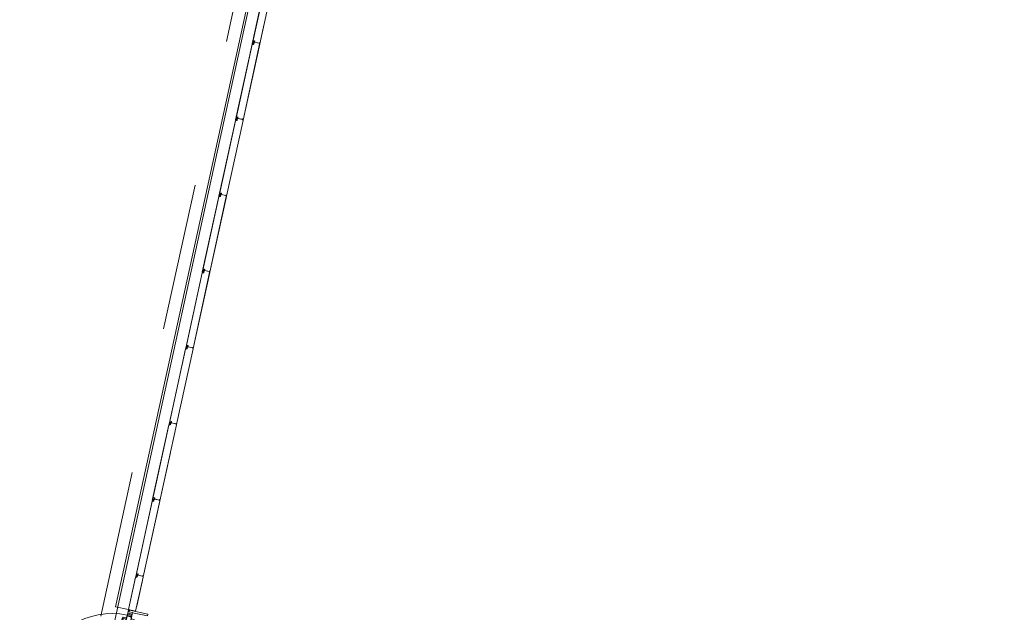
# Model space of a CAD drawing. Header units: metres. Extents: x 233012 to 233264, y 553571 to 554014.
# Tile 271 of 313: x 233083 to 233097, y 553938 to 553946. Entities that reach past the tile are written whole.
import ezdxf

# ---------------------------------------------------------------- set-up
doc = ezdxf.new("R2010")
doc.units = ezdxf.units.M
doc.linetypes.add('Dash', pattern=[0.00635, 0.003175, -0.003175])
doc.linetypes.add('NLCS-HIDDEN', pattern=[4, 2, -2])
for name, color, linetype, lineweight in [('A-N---NPP', 251, 'NLCS-HIDDEN', 9), ('A-NA23_vloer', 252, 'Continuous', 0), ('A-NL$1A_detailuitwerking', 252, 'Continuous', 5), ('A-NL$1B_3D-modellen_algemeen', 252, 'Continuous', 5), ('A-NL$1B_3D-modellen_algemeen-drsn', 252, 'Continuous', 5), ('A-NL30_deursparing', 252, 'Continuous', 5), ('A-NL30_wandopeningen', 252, 'Continuous', 5)]:
    doc.layers.add(name, color=color, linetype=linetype, lineweight=lineweight)

# ---------------------------------------------------------------- blocks, each defined once
blk = doc.blocks.new('NLRS_41_GM_WPB_waterslag_gen_mie - waterslag-5560876-01_Situatie')
at = {"layer": 'A-NL$1B_3D-modellen_algemeen'}
for q in [(23.275, -0.099), (-23.275, -0.279)]:
    blk.add_line((23.275, -0.279), q, dxfattribs=at)
blk = doc.blocks.new('NLRS_31_WI_UN_samenstelling aluminium A1 deur-SH_gen_mie - voorbeeld 3_gen zwart-V741-01_Situatie')
at = {"layer": 'A-NL$1A_detailuitwerking'}
for q in [(-0.497, 0.994), (0.497, 0)]:
    blk.add_line((-0.497, 0), q, dxfattribs=at)
blk.add_arc((-0.497, 0), 0.994, 0, 90, dxfattribs=at)
at = {"layer": 'A-NL30_deursparing'}
for p, q in [((-0.403, 0), (-0.497, 0)), ((-0.497, 0), (-0.497, -0.004)), ((-0.403, 0), (-0.403, -0.004)), ((-0.403, -0.004), (-0.403, 0)), ((0.339, 0.045), (0.342, 0.058)), ((0.437, 0.045), (0.339, 0.045)), ((0.342, 0.058), (0.437, 0.058)), ((0.403, 0), (0.403, -0.004)), ((0.403, 0), (0.497, 0)), ((0.403, -0.004), (0.403, 0)), ((0.469, 0.005), (0.432, 0.005)), ((0.432, 0.005), (0.432, 0)), ((0.437, 0.058), (0.458, 0.048)), ((0.437, 0.045), (0.439, 0.045)), ((0.44, 0.005), (0.442, 0.04)), ((0.458, 0.048), (0.46, 0.005)), ((0.469, 0), (0.469, 0.005)), ((0.497, 0), (0.497, -0.004)), ((-0.523, -0.056), (-0.523, -0.062)), ((-0.51, -0.056), (-0.523, -0.056)), ((-0.51, -0.056), (-0.523, -0.056)), ((-0.523, -0.056), (-0.523, -0.062)), ((-0.523, -0.062), (-0.48, -0.062)), ((-0.51, -0.004), (-0.51, -0.056)), ((-0.494, -0.004), (-0.51, -0.004)), ((-0.485, -0.004), (-0.497, -0.004)), ((-0.497, -0.004), (-0.485, -0.004)), ((-0.494, -0.058), (-0.494, -0.004)), ((-0.482, -0.058), (-0.494, -0.058)), ((-0.48, -0.058), (-0.494, -0.058)), ((-0.485, -0.004), (-0.485, -0.054)), ((-0.485, -0.054), (-0.475, -0.054)), ((-0.482, -0.058), (-0.48, -0.058)), ((-0.48, -0.062), (-0.48, -0.058)), ((-0.475, -0.054), (-0.475, -0.062)), ((-0.475, -0.062), (-0.425, -0.062)), ((-0.403, -0.004), (-0.425, -0.004)), ((-0.425, -0.004), (-0.403, -0.004)), ((-0.425, -0.062), (-0.425, -0.004)), ((-0.405, -0.037), (-0.424, -0.037)), ((-0.424, -0.037), (-0.424, -0.062)), ((-0.424, -0.062), (-0.405, -0.062)), ((0.418, -0.007), (-0.418, -0.007)), ((-0.418, -0.007), (-0.418, -0.031)), ((-0.418, -0.031), (0.418, -0.031)), ((-0.405, -0.062), (-0.405, -0.037)), ((0.342, -0.12), (0.339, -0.107)), ((0.339, -0.107), (0.437, -0.107)), ((0.437, -0.12), (0.342, -0.12)), ((0.403, -0.004), (0.425, -0.004)), ((0.425, -0.004), (0.403, -0.004)), ((0.405, -0.037), (0.425, -0.037)), ((0.405, -0.062), (0.405, -0.037)), ((0.425, -0.062), (0.405, -0.062)), ((0.418, -0.031), (0.418, -0.007)), ((0.425, -0.062), (0.425, -0.004)), ((0.425, -0.037), (0.425, -0.062)), ((0.475, -0.062), (0.425, -0.062)), ((0.432, -0.062), (0.432, -0.067)), ((0.432, -0.067), (0.469, -0.067)), ((0.439, -0.107), (0.437, -0.107)), ((0.458, -0.11), (0.437, -0.12)), ((0.442, -0.102), (0.44, -0.067)), ((0.46, -0.067), (0.458, -0.11)), ((0.469, -0.067), (0.469, -0.062)), ((0.475, -0.054), (0.475, -0.062)), ((0.485, -0.054), (0.475, -0.054)), ((0.482, -0.058), (0.48, -0.058)), ((0.48, -0.058), (0.495, -0.058)), ((0.48, -0.062), (0.48, -0.058)), ((0.524, -0.062), (0.48, -0.062)), ((0.482, -0.058), (0.495, -0.058)), ((0.485, -0.004), (0.497, -0.004)), ((0.485, -0.004), (0.485, -0.054)), ((0.497, -0.004), (0.485, -0.004)), ((0.495, -0.004), (0.51, -0.004)), ((0.495, -0.058), (0.495, -0.004)), ((0.51, -0.004), (0.51, -0.056)), ((0.51, -0.056), (0.524, -0.056)), ((0.51, -0.056), (0.524, -0.056)), ((0.524, -0.056), (0.524, -0.062)), ((0.524, -0.056), (0.524, -0.062))]:
    blk.add_line(p, q, dxfattribs=at)
at = {"layer": 'A-NL30_deursparing', "flags": 128}
for points in [[(0.442, 0.04), (0.441, 0.042), (0.44, 0.043), (0.439, 0.045), (0.437, 0.045)], [(0.44, 0.043), (0.441, 0.042), (0.442, 0.04)], [(0.437, -0.107), (0.439, -0.107), (0.44, -0.105), (0.441, -0.104), (0.442, -0.102)], [(0.442, -0.102), (0.441, -0.104), (0.44, -0.105)]]:
    blk.add_lwpolyline(points, dxfattribs=at)
at = {"layer": 'A-NL30_wandopeningen'}
for p, q in [((-0.502, 0), (-0.57, 0)), ((-0.57, 0), (-0.57, -0.01)), ((-0.529, 0), (0.529, 0)), ((-0.502, 0), (-0.502, -0.004)), ((-0.502, -0.004), (-0.502, 0)), ((0.403, 0), (-0.403, 0)), ((0.443, 0), (0.49, 0)), ((0.502, 0), (0.502, -0.004)), ((0.502, 0), (0.57, 0)), ((0.502, -0.004), (0.502, 0)), ((0.57, 0), (0.57, -0.01)), ((-0.57, -0.01), (-0.548, -0.01)), ((-0.548, -0.01), (-0.548, -0.062)), ((-0.548, -0.062), (-0.524, -0.062)), ((0.529, -0.062), (-0.529, -0.062)), ((-0.502, -0.004), (-0.524, -0.004)), ((-0.524, -0.062), (-0.524, -0.004)), ((-0.524, -0.004), (-0.502, -0.004)), ((0.502, -0.004), (0.525, -0.004)), ((0.525, -0.004), (0.502, -0.004)), ((0.525, -0.062), (0.525, -0.004)), ((0.548, -0.062), (0.525, -0.062)), ((0.548, -0.01), (0.548, -0.062)), ((0.57, -0.01), (0.548, -0.01))]:
    blk.add_line(p, q, dxfattribs=at)
at = {"layer": 'A-NL30_wandopeningen', "linetype": 'Dash'}
for p, q in [((0.405, -0.062), (-0.405, -0.062)), ((0.483, -0.062), (0.512, -0.062))]:
    blk.add_line(p, q, dxfattribs=at)
blk = doc.blocks.new('NLRS_21_GM_UN_spouwlat_gen_mie - stelkozijn multiplex_gen_bxh25x245-V742-01_Situatie')
at = {"layer": 'A-NL$1B_3D-modellen_algemeen-drsn'}
for p, q in [((233084.879, 553937.949), (233084.874, 553937.927)), ((233085.128, 553937.894), (233084.879, 553937.949)), ((233084.919, 553937.914), (233085.122, 553937.87)), ((233085.122, 553937.87), (233085.128, 553937.894))]:
    blk.add_line(p, q, dxfattribs=at)

msp = doc.modelspace()

# ---------------------------------------------------------------- linework, layer by layer
at = {"layer": 'A-N---NPP', "flags": 128}
msp.add_lwpolyline([(233208.526, 553888.618), (233228.609, 553980.395), (233099.954, 554008.548), (233025.404, 553667.867), (233154.055, 553639.689), (233189.361, 553801.036), (233206.475, 553797.378), (233225.622, 553884.877)], close=True, dxfattribs=at)
at = {"layer": 'A-NA23_vloer', "flags": 128}
msp.add_lwpolyline([(233189.73, 553676.511), (233188.662, 553671.627), (233028.961, 553706.574), (233096.334, 554014.459), (233264.258, 553977.712), (233263.934, 553967.325), (233258.935, 553967.43), (233259.131, 553973.716), (233100.149, 554008.505), (233034.914, 553710.389), (233189.73, 553676.511)], dxfattribs=at)
at = {"layer": 'A-NL$1B_3D-modellen_algemeen-drsn'}
for p, q in [((233086.774, 553946.681), (233086.549, 553945.652)), ((233086.774, 553946.677), (233086.551, 553945.656)), ((233086.876, 553946.682), (233086.65, 553945.651)), ((233086.651, 553945.651), (233086.707, 553945.907)), ((233086.571, 553945.69), (233086.568, 553945.673)), ((233086.569, 553945.673), (233086.572, 553945.69)), ((233086.572, 553945.685), (233086.569, 553945.674)), ((233086.573, 553945.684), (233086.57, 553945.673)), ((233086.643, 553945.66), (233086.579, 553945.674)), ((233086.582, 553945.688), (233086.58, 553945.675)), ((233086.583, 553945.688), (233086.581, 553945.675)), ((233086.581, 553945.673), (233086.642, 553945.66)), ((233086.548, 553945.646), (233086.322, 553944.616)), ((233086.324, 553944.62), (233086.548, 553945.642)), ((233086.649, 553945.647), (233086.423, 553944.615)), ((233086.424, 553944.615), (233086.65, 553945.646)), ((233086.567, 553945.646), (233086.548, 553945.646)), ((233086.551, 553945.645), (233086.567, 553945.645)), ((233086.563, 553945.667), (233086.56, 553945.651)), ((233086.561, 553945.65), (233086.564, 553945.667)), ((233086.574, 553945.667), (233086.569, 553945.648)), ((233086.575, 553945.667), (233086.57, 553945.648)), ((233086.648, 553945.664), (233086.648, 553945.651)), ((233086.649, 553945.651), (233086.649, 553945.664)), ((233086.321, 553944.61), (233086.096, 553943.581)), ((233086.098, 553943.585), (233086.321, 553944.606)), ((233086.423, 553944.611), (233086.197, 553943.58)), ((233086.198, 553943.58), (233086.424, 553944.611)), ((233086.34, 553944.611), (233086.321, 553944.61)), ((233086.341, 553944.61), (233086.325, 553944.609)), ((233086.337, 553944.632), (233086.333, 553944.615)), ((233086.334, 553944.615), (233086.338, 553944.631)), ((233086.341, 553944.637), (233086.345, 553944.654)), ((233086.342, 553944.637), (233086.346, 553944.654)), ((233086.345, 553944.649), (233086.343, 553944.638)), ((233086.347, 553944.631), (233086.343, 553944.613)), ((233086.344, 553944.638), (233086.346, 553944.649)), ((233086.348, 553944.631), (233086.344, 553944.613)), ((233086.355, 553944.652), (233086.353, 553944.64)), ((233086.416, 553944.624), (233086.353, 553944.638)), ((233086.356, 553944.652), (233086.354, 553944.639)), ((233086.355, 553944.638), (233086.415, 553944.625)), ((233086.421, 553944.628), (233086.421, 553944.616)), ((233086.422, 553944.628), (233086.422, 553944.616)), ((233086.094, 553943.575), (233085.869, 553942.545)), ((233086.095, 553943.571), (233085.871, 553942.549)), ((233085.97, 553942.544), (233086.196, 553943.576)), ((233085.971, 553942.544), (233086.197, 553943.575)), ((233086.114, 553943.575), (233086.094, 553943.575)), ((233086.114, 553943.574), (233086.098, 553943.574)), ((233086.11, 553943.596), (233086.106, 553943.58)), ((233086.107, 553943.579), (233086.111, 553943.596)), ((233086.118, 553943.619), (233086.114, 553943.602)), ((233086.115, 553943.602), (233086.119, 553943.619)), ((233086.119, 553943.614), (233086.116, 553943.603)), ((233086.12, 553943.596), (233086.116, 553943.577)), ((233086.117, 553943.602), (233086.12, 553943.613)), ((233086.121, 553943.596), (233086.117, 553943.577)), ((233086.19, 553943.589), (233086.126, 553943.603)), ((233086.128, 553943.617), (233086.127, 553943.604)), ((233086.129, 553943.617), (233086.128, 553943.604)), ((233086.128, 553943.602), (233086.188, 553943.589)), ((233086.195, 553943.593), (233086.194, 553943.58)), ((233086.196, 553943.593), (233086.195, 553943.58)), ((233085.868, 553942.539), (233085.643, 553941.51)), ((233085.868, 553942.535), (233085.644, 553941.514)), ((233085.969, 553942.54), (233085.744, 553941.509)), ((233085.745, 553941.509), (233085.97, 553942.54)), ((233085.887, 553942.54), (233085.868, 553942.539)), ((233085.887, 553942.539), (233085.872, 553942.538)), ((233085.883, 553942.561), (233085.88, 553942.544)), ((233085.881, 553942.544), (233085.884, 553942.56)), ((233085.888, 553942.566), (233085.892, 553942.583)), ((233085.889, 553942.566), (233085.892, 553942.583)), ((233085.892, 553942.578), (233085.89, 553942.567)), ((233085.894, 553942.56), (233085.89, 553942.542)), ((233085.893, 553942.578), (233085.891, 553942.567)), ((233085.891, 553942.542), (233085.895, 553942.56)), ((233085.963, 553942.553), (233085.899, 553942.567)), ((233085.902, 553942.581), (233085.9, 553942.569)), ((233085.903, 553942.581), (233085.901, 553942.568)), ((233085.902, 553942.567), (233085.962, 553942.554)), ((233085.968, 553942.557), (233085.968, 553942.545)), ((233085.969, 553942.545), (233085.969, 553942.557)), ((233085.657, 553941.525), (233085.653, 553941.509)), ((233085.654, 553941.508), (233085.658, 553941.525)), ((233085.661, 553941.531), (233085.665, 553941.548)), ((233085.662, 553941.531), (233085.666, 553941.548)), ((233085.665, 553941.543), (233085.663, 553941.532)), ((233085.667, 553941.525), (233085.663, 553941.506)), ((233085.666, 553941.542), (233085.664, 553941.531)), ((233085.668, 553941.525), (233085.664, 553941.506)), ((233085.736, 553941.518), (233085.673, 553941.532)), ((233085.675, 553941.546), (233085.674, 553941.533)), ((233085.676, 553941.546), (233085.675, 553941.533)), ((233085.675, 553941.531), (233085.735, 553941.518)), ((233085.741, 553941.522), (233085.741, 553941.509)), ((233085.742, 553941.509), (233085.742, 553941.522)), ((233085.641, 553941.504), (233085.416, 553940.474)), ((233085.418, 553940.478), (233085.641, 553941.5)), ((233085.517, 553940.473), (233085.743, 553941.505)), ((233085.518, 553940.473), (233085.744, 553941.504)), ((233085.661, 553941.504), (233085.641, 553941.504)), ((233085.645, 553941.503), (233085.661, 553941.503)), ((233085.415, 553940.468), (233085.189, 553939.439)), ((233085.415, 553940.464), (233085.191, 553939.443)), ((233085.516, 553940.469), (233085.291, 553939.438)), ((233085.434, 553940.469), (233085.415, 553940.468)), ((233085.418, 553940.467), (233085.434, 553940.468)), ((233085.427, 553940.473), (233085.43, 553940.49)), ((233085.428, 553940.473), (233085.431, 553940.489)), ((233085.438, 553940.512), (233085.435, 553940.495)), ((233085.436, 553940.495), (233085.439, 553940.512)), ((233085.439, 553940.507), (233085.436, 553940.496)), ((233085.441, 553940.489), (233085.436, 553940.471)), ((233085.44, 553940.507), (233085.437, 553940.496)), ((233085.437, 553940.471), (233085.442, 553940.489)), ((233085.51, 553940.482), (233085.446, 553940.496)), ((233085.449, 553940.51), (233085.447, 553940.498)), ((233085.448, 553940.497), (233085.45, 553940.51)), ((233085.448, 553940.496), (233085.509, 553940.483)), ((233085.467, 553940.241), (233085.517, 553940.469)), ((233085.515, 553940.486), (233085.515, 553940.474)), ((233085.516, 553940.486), (233085.516, 553940.474)), ((233085.291, 553939.438), (233085.435, 553940.094)), ((233085.188, 553939.433), (233084.963, 553938.403)), ((233085.188, 553939.429), (233084.965, 553938.407)), ((233085.064, 553938.402), (233085.29, 553939.434)), ((233085.065, 553938.402), (233085.291, 553939.433)), ((233085.208, 553939.433), (233085.188, 553939.433)), ((233085.192, 553939.432), (233085.208, 553939.432)), ((233085.2, 553939.438), (233085.204, 553939.454)), ((233085.201, 553939.437), (233085.205, 553939.454)), ((233085.208, 553939.46), (233085.212, 553939.477)), ((233085.209, 553939.46), (233085.213, 553939.477)), ((233085.212, 553939.472), (233085.21, 553939.461)), ((233085.214, 553939.454), (233085.21, 553939.435)), ((233085.211, 553939.46), (233085.213, 553939.471)), ((233085.211, 553939.435), (233085.215, 553939.454)), ((233085.222, 553939.475), (233085.22, 553939.462)), ((233085.283, 553939.447), (233085.22, 553939.461)), ((233085.221, 553939.462), (233085.223, 553939.475)), ((233085.222, 553939.46), (233085.282, 553939.447)), ((233085.288, 553939.451), (233085.288, 553939.438)), ((233085.289, 553939.438), (233085.289, 553939.451)), ((233084.985, 553938.441), (233084.981, 553938.424)), ((233084.982, 553938.424), (233084.986, 553938.441)), ((233084.986, 553938.436), (233084.983, 553938.425)), ((233084.996, 553938.439), (233084.994, 553938.427)), ((233084.997, 553938.439), (233084.995, 553938.426)), ((233084.961, 553938.397), (233084.865, 553937.957)), ((233084.866, 553937.957), (233084.962, 553938.393)), ((233084.981, 553938.398), (233084.961, 553938.397)), ((233084.962, 553937.936), (233085.063, 553938.398)), ((233084.981, 553938.397), (233084.965, 553938.396)), ((233084.977, 553938.419), (233084.973, 553938.402)), ((233084.974, 553938.402), (233084.978, 553938.418)), ((233084.977, 553938.001), (233085.064, 553938.398)), ((233084.987, 553938.418), (233084.983, 553938.4)), ((233084.984, 553938.425), (233084.987, 553938.436)), ((233084.988, 553938.418), (233084.984, 553938.4)), ((233085.057, 553938.411), (233084.993, 553938.425)), ((233084.995, 553938.425), (233085.055, 553938.412)), ((233085.062, 553938.415), (233085.061, 553938.403)), ((233085.062, 553938.403), (233085.063, 553938.415)), ((233084.866, 553937.957), (233084.962, 553937.936))]:
    msp.add_line(p, q, dxfattribs=at)
for centre, major_axis, ratio, start_param, end_param in [((233086.565, 553945.673), (0.00189, -0.00113), 1, 6.046079, 6.604935), ((233086.565, 553945.673), (0.00144, -0.00166), 1, 0.083893, 0.64275), ((233086.565, 553945.673), (0.00315, -0.00056), 1, 5.686243, 6.2451), ((233086.573, 553945.673), (0.00316, 0.00052), 1, 2.764345, 4.299093), ((233086.573, 553945.673), (0.00218, 0.00029), 1, 2.796726, 4.331349), ((233086.573, 553945.673), (0.0022, -0.00005), 1, 2.951707, 4.48633), ((233086.575, 553945.689), (0.00116, 0.0033), 1, 0.122489, 1.693286), ((233086.575, 553945.689), (0.00116, 0.0033), 1, 0.122489, 1.693286), ((233086.575, 553945.689), (0.00192, 0.0016), 1, 0.662909, 2.233706), ((233086.575, 553945.684), (0.00306, 0.00094), 1, 1.055608, 2.626404), ((233086.575, 553945.684), (0.00219, 0.00023), 1, 1.249046, 2.819842), ((233086.575, 553945.684), (0.00219, 0.00023), 1, 1.249046, 2.819842), ((233086.577, 553945.683), (0.00246, -0.00204), 1, 0.564994, 2.048524), ((233086.577, 553945.683), (0.00131, 0.00177), 1, 5.221733, 6.705263), ((233086.577, 553945.683), (0.00072, 0.00208), 1, 4.916898, 6.400428), ((233086.581, 553945.675), (0.00077, 0.00341), 1, 1.664264, 2.402198), ((233086.581, 553945.675), (0.0035, -0.00012), 1, 3.048082, 3.786017), ((233086.581, 553945.675), (0.00199, 0.00152), 1, 2.360264, 3.114134), ((233086.579, 553945.688), (-0.00014, -0.0035), 1, 1.481303, 2.964833), ((233086.579, 553945.688), (0.00145, 0.00319), 1, 5.011082, 6.494612), ((233086.579, 553945.688), (0.00137, 0.00209), 1, 5.162977, 6.646507), ((233086.582, 553945.675), (0.00061, -0.00153), 1, 4.202447, 5.685977), ((233086.582, 553945.675), (0.000586, -0.000281), 1, 3.460683, 4.944212), ((233086.582, 553945.675), (0.000142, -0.000634), 1, 4.363322, 5.846852), ((233086.552, 553945.641), (0.00298, 0.00267), 1, 0.931354, 2.19532), ((233086.552, 553945.641), (0.00203, -0.00344), 1, 2.699863, 3.963829), ((233086.555, 553945.655), (0.0042, 0.00007), 1, 2.909966, 4.217373), ((233086.555, 553945.655), (0.00345, -0.0024), 1, 3.534291, 4.841698), ((233086.557, 553945.651), (0.0017, -0.0014), 1, 4.924274, 6.758459), ((233086.557, 553945.651), (0.00081, -0.00205), 1, 5.42827, 7.262456), ((233086.557, 553945.651), (0.00151, -0.00282), 1, 5.313654, 7.14784), ((233086.567, 553945.666), (0.00188, -0.00295), 1, 3.371735, 3.930592), ((233086.567, 553945.666), (-0.00016, -0.0035), 1, 3.985195, 4.544052), ((233086.567, 553945.666), (0.00108, -0.00225), 1, 3.490623, 4.04948), ((233086.567, 553945.649), (0.00225, 0.00108), 1, 4.29038, 5.620278), ((233086.567, 553945.649), (0.00143, -0.0032), 1, 5.888446, 7.218344), ((233086.567, 553945.649), (0.00275, 0.00217), 1, 4.069193, 5.39909), ((233086.571, 553945.667), (0.00138, 0.00322), 1, 4.902642, 6.438001), ((233086.571, 553945.667), (0.00212, -0.00278), 1, 0.704419, 2.239778), ((233086.571, 553945.667), (-0.0004, -0.00247), 1, 1.517566, 3.052924), ((233086.642, 553945.661), (0.000794, -0.000608), 1, 5.150418, 6.721214), ((233086.645, 553945.664), (0.00069, 0.00186), 1, 0.040866, 1.709453), ((233086.643, 553945.661), (0.000884, -0.000467), 1, 4.982599, 6.553395), ((233086.647, 553945.651), (0.0027, -0.0013), 1, 2.472128, 4.943664), ((233086.647, 553945.651), (0.00299, -0.00023), 1, 2.099436, 4.570971), ((233086.646, 553945.663), (0.00031, 0.00126), 1, 4.933576, 7.877773), ((233086.647, 553945.651), (0.00199, -0.00017), 1, 2.107302, 4.578591), ((233086.646, 553945.664), (0.00045, -0.00195), 1, 1.326327, 2.798059), ((233086.646, 553945.663), (0.000034, -0.000291), 1, 1.43767, 4.381867), ((233086.646, 553945.663), (0.000102, -0.000275), 1, 1.198998, 4.143195), ((233086.646, 553945.654), (0.000994, -0.000113), 1, 5.278694, 6.377924), ((233086.649, 553945.651), (0.00164, 0.00075), 1, 2.825219, 5.469697), ((233086.648, 553945.647), (0.000016, -0.001), 1, 1.338972, 2.909768), ((233086.648, 553945.647), (0.000016, -0.001), 1, 1.338972, 2.909768), ((233086.649, 553945.651), (0.000791, -0.000117), 1, 3.465414, 5.959476), ((233086.649, 553945.651), (0.000584, 0.000547), 1, 2.566065, 5.060127), ((233086.648, 553945.647), (0.00145, 0.00138), 1, 5.307534, 6.87833), ((233086.325, 553944.605), (0.00298, 0.00267), 1, 0.931354, 2.19532), ((233086.325, 553944.605), (0.00203, -0.00344), 1, 2.699863, 3.963829), ((233086.328, 553944.619), (0.0042, 0.00007), 1, 2.909966, 4.217373), ((233086.328, 553944.619), (0.00345, -0.0024), 1, 3.534291, 4.841698), ((233086.331, 553944.616), (0.00151, -0.00282), 1, 5.313654, 7.14784), ((233086.331, 553944.616), (0.0017, -0.0014), 1, 4.924274, 6.758459), ((233086.331, 553944.616), (0.00081, -0.00205), 1, 5.42827, 7.262456), ((233086.34, 553944.631), (0.00188, -0.00295), 1, 3.371735, 3.930592), ((233086.34, 553944.631), (-0.00016, -0.0035), 1, 3.985195, 4.544052), ((233086.34, 553944.631), (0.00108, -0.00225), 1, 3.490623, 4.04948), ((233086.339, 553944.638), (0.00189, -0.00113), 1, 6.046079, 6.604935), ((233086.339, 553944.638), (0.00144, -0.00166), 1, 0.083893, 0.64275), ((233086.34, 553944.613), (0.00225, 0.00108), 1, 4.29038, 5.620278), ((233086.339, 553944.638), (0.00315, -0.00056), 1, 5.686243, 6.2451), ((233086.34, 553944.613), (0.00143, -0.0032), 1, 5.888446, 7.218344), ((233086.34, 553944.613), (0.00275, 0.00217), 1, 4.069193, 5.39909), ((233086.346, 553944.637), (0.00316, 0.00052), 1, 2.764345, 4.299093), ((233086.346, 553944.637), (0.00218, 0.00029), 1, 2.796726, 4.331349), ((233086.346, 553944.637), (0.0022, -0.00005), 1, 2.951707, 4.48633), ((233086.348, 553944.654), (0.00116, 0.0033), 1, 0.122489, 1.693286), ((233086.348, 553944.654), (0.00116, 0.0033), 1, 0.122489, 1.693286), ((233086.348, 553944.648), (0.00306, 0.00094), 1, 1.055608, 2.626404), ((233086.345, 553944.632), (0.00138, 0.00322), 1, 4.902642, 6.438001), ((233086.345, 553944.632), (0.00212, -0.00278), 1, 0.704419, 2.239778), ((233086.345, 553944.632), (-0.0004, -0.00247), 1, 1.517566, 3.052924), ((233086.348, 553944.654), (0.00192, 0.0016), 1, 0.662909, 2.233706), ((233086.348, 553944.648), (0.00219, 0.00023), 1, 1.249046, 2.819842), ((233086.348, 553944.648), (0.00219, 0.00023), 1, 1.249046, 2.819842), ((233086.35, 553944.648), (0.00131, 0.00177), 1, 5.221733, 6.705263), ((233086.35, 553944.648), (0.00072, 0.00208), 1, 4.916898, 6.400428), ((233086.35, 553944.648), (0.00246, -0.00204), 1, 0.564994, 2.048524), ((233086.355, 553944.64), (0.00077, 0.00341), 1, 1.664264, 2.402198), ((233086.355, 553944.64), (0.0035, -0.00012), 1, 3.048082, 3.786017), ((233086.355, 553944.64), (0.00199, 0.00152), 1, 2.360264, 3.114134), ((233086.353, 553944.653), (-0.00014, -0.0035), 1, 1.481303, 2.964833), ((233086.353, 553944.653), (0.00145, 0.00319), 1, 5.011082, 6.494612), ((233086.353, 553944.653), (0.00137, 0.00209), 1, 5.162977, 6.646507), ((233086.355, 553944.639), (0.00061, -0.00153), 1, 4.202447, 5.685977), ((233086.355, 553944.639), (0.000586, -0.000281), 1, 3.460683, 4.944212), ((233086.355, 553944.639), (0.000142, -0.000634), 1, 4.363322, 5.846852), ((233086.415, 553944.626), (0.000794, -0.000608), 1, 5.150418, 6.721214), ((233086.416, 553944.625), (0.000884, -0.000467), 1, 4.982599, 6.553395), ((233086.419, 553944.628), (0.00069, 0.00186), 1, 0.040866, 1.709453), ((233086.419, 553944.628), (0.00031, 0.00126), 1, 4.933576, 7.877773), ((233086.421, 553944.616), (0.0027, -0.0013), 1, 2.472128, 4.943664), ((233086.421, 553944.616), (0.00299, -0.00023), 1, 2.099436, 4.570971), ((233086.419, 553944.628), (0.00045, -0.00195), 1, 1.326327, 2.798059), ((233086.419, 553944.628), (0.000034, -0.000291), 1, 1.43767, 4.381867), ((233086.419, 553944.628), (0.000102, -0.000275), 1, 1.198998, 4.143195), ((233086.421, 553944.616), (0.00199, -0.00017), 1, 2.107302, 4.578591), ((233086.419, 553944.618), (0.000994, -0.000113), 1, 5.278694, 6.377924), ((233086.423, 553944.616), (0.00164, 0.00075), 1, 2.825219, 5.469697), ((233086.423, 553944.616), (0.000791, -0.000117), 1, 3.465414, 5.959476), ((233086.423, 553944.616), (0.000584, 0.000547), 1, 2.566065, 5.060127), ((233086.422, 553944.611), (0.00145, 0.00138), 1, 5.307534, 6.87833), ((233086.422, 553944.611), (0.000016, -0.001), 1, 1.338972, 2.909768), ((233086.422, 553944.611), (0.000016, -0.001), 1, 1.338972, 2.909768), ((233086.098, 553943.57), (0.00298, 0.00267), 1, 0.931354, 2.19532), ((233086.098, 553943.57), (0.00203, -0.00344), 1, 2.699863, 3.963829), ((233086.102, 553943.584), (0.0042, 0.00007), 1, 2.909966, 4.217373), ((233086.102, 553943.584), (0.00345, -0.0024), 1, 3.534291, 4.841698), ((233086.104, 553943.58), (0.0017, -0.0014), 1, 4.924274, 6.758459), ((233086.104, 553943.58), (0.00081, -0.00205), 1, 5.42827, 7.262456), ((233086.104, 553943.58), (0.00151, -0.00282), 1, 5.313654, 7.14784), ((233086.113, 553943.595), (0.00188, -0.00295), 1, 3.371735, 3.930592), ((233086.113, 553943.595), (-0.00016, -0.0035), 1, 3.985195, 4.544052), ((233086.113, 553943.595), (0.00108, -0.00225), 1, 3.490623, 4.04948), ((233086.112, 553943.602), (0.00189, -0.00113), 1, 6.046079, 6.604935), ((233086.112, 553943.602), (0.00144, -0.00166), 1, 0.083893, 0.64275), ((233086.114, 553943.578), (0.00225, 0.00108), 1, 4.29038, 5.620278), ((233086.114, 553943.578), (0.00143, -0.0032), 1, 5.888446, 7.218344), ((233086.114, 553943.578), (0.00275, 0.00217), 1, 4.069193, 5.39909), ((233086.112, 553943.602), (0.00315, -0.00056), 1, 5.686243, 6.2451), ((233086.119, 553943.602), (0.00316, 0.00052), 1, 2.764345, 4.299093), ((233086.119, 553943.602), (0.00218, 0.00029), 1, 2.796726, 4.331349), ((233086.119, 553943.602), (0.0022, -0.00005), 1, 2.951707, 4.48633), ((233086.122, 553943.618), (0.00116, 0.0033), 1, 0.122489, 1.693286), ((233086.122, 553943.618), (0.00116, 0.0033), 1, 0.122489, 1.693286), ((233086.122, 553943.618), (0.00192, 0.0016), 1, 0.662909, 2.233706), ((233086.122, 553943.613), (0.00306, 0.00094), 1, 1.055608, 2.626404), ((233086.118, 553943.596), (0.00138, 0.00322), 1, 4.902642, 6.438001), ((233086.118, 553943.596), (0.00212, -0.00278), 1, 0.704419, 2.239778), ((233086.118, 553943.596), (-0.0004, -0.00247), 1, 1.517566, 3.052924), ((233086.122, 553943.613), (0.00219, 0.00023), 1, 1.249046, 2.819842), ((233086.122, 553943.613), (0.00219, 0.00023), 1, 1.249046, 2.819842), ((233086.123, 553943.612), (0.00246, -0.00204), 1, 0.564994, 2.048524), ((233086.123, 553943.612), (0.00131, 0.00177), 1, 5.221733, 6.705263), ((233086.123, 553943.612), (0.00072, 0.00208), 1, 4.916898, 6.400428), ((233086.128, 553943.604), (0.00077, 0.00341), 1, 1.664264, 2.402198), ((233086.128, 553943.604), (0.0035, -0.00012), 1, 3.048082, 3.786017), ((233086.128, 553943.604), (0.00199, 0.00152), 1, 2.360264, 3.114134), ((233086.126, 553943.617), (-0.00014, -0.0035), 1, 1.481303, 2.964833), ((233086.126, 553943.617), (0.00145, 0.00319), 1, 5.011082, 6.494612), ((233086.126, 553943.617), (0.00137, 0.00209), 1, 5.162977, 6.646507), ((233086.128, 553943.604), (0.00061, -0.00153), 1, 4.202447, 5.685977), ((233086.128, 553943.604), (0.000586, -0.000281), 1, 3.460683, 4.944212), ((233086.128, 553943.604), (0.000142, -0.000634), 1, 4.363322, 5.846852), ((233086.189, 553943.59), (0.000794, -0.000608), 1, 5.150418, 6.721214), ((233086.192, 553943.593), (0.00069, 0.00186), 1, 0.040866, 1.709453), ((233086.19, 553943.59), (0.000884, -0.000467), 1, 4.982599, 6.553395), ((233086.193, 553943.592), (0.00031, 0.00126), 1, 4.933576, 7.877773), ((233086.194, 553943.58), (0.0027, -0.0013), 1, 2.472128, 4.943664), ((233086.194, 553943.58), (0.00299, -0.00023), 1, 2.099436, 4.570971), ((233086.193, 553943.592), (0.000034, -0.000291), 1, 1.43767, 4.381867), ((233086.193, 553943.592), (0.000102, -0.000275), 1, 1.198998, 4.143195), ((233086.194, 553943.58), (0.00199, -0.00017), 1, 2.107302, 4.578591), ((233086.193, 553943.593), (0.00045, -0.00195), 1, 1.326327, 2.798059), ((233086.193, 553943.583), (0.000994, -0.000113), 1, 5.278694, 6.377924), ((233086.196, 553943.58), (0.00164, 0.00075), 1, 2.825219, 5.469697), ((233086.196, 553943.58), (0.000791, -0.000117), 1, 3.465414, 5.959476), ((233086.196, 553943.58), (0.000584, 0.000547), 1, 2.566065, 5.060127), ((233086.195, 553943.576), (0.00145, 0.00138), 1, 5.307534, 6.87833), ((233086.195, 553943.576), (0.000016, -0.001), 1, 1.338972, 2.909768), ((233086.195, 553943.576), (0.000016, -0.001), 1, 1.338972, 2.909768), ((233085.872, 553942.534), (0.00298, 0.00267), 1, 0.931354, 2.19532), ((233085.872, 553942.534), (0.00203, -0.00344), 1, 2.699863, 3.963829), ((233085.875, 553942.548), (0.0042, 0.00007), 1, 2.909966, 4.217373), ((233085.875, 553942.548), (0.00345, -0.0024), 1, 3.534291, 4.841698), ((233085.878, 553942.545), (0.00151, -0.00282), 1, 5.313654, 7.14784), ((233085.878, 553942.545), (0.0017, -0.0014), 1, 4.924274, 6.758459), ((233085.878, 553942.545), (0.00081, -0.00205), 1, 5.42827, 7.262456), ((233085.887, 553942.56), (0.00188, -0.00295), 1, 3.371735, 3.930592), ((233085.887, 553942.56), (-0.00016, -0.0035), 1, 3.985195, 4.544052), ((233085.887, 553942.56), (0.00108, -0.00225), 1, 3.490623, 4.04948), ((233085.886, 553942.567), (0.00189, -0.00113), 1, 6.046079, 6.604935), ((233085.886, 553942.567), (0.00144, -0.00166), 1, 0.083893, 0.64275), ((233085.887, 553942.542), (0.00225, 0.00108), 1, 4.29038, 5.620278), ((233085.887, 553942.542), (0.00143, -0.0032), 1, 5.888446, 7.218344), ((233085.887, 553942.542), (0.00275, 0.00217), 1, 4.069193, 5.39909), ((233085.886, 553942.567), (0.00315, -0.00056), 1, 5.686243, 6.2451), ((233085.893, 553942.567), (0.00316, 0.00052), 1, 2.764345, 4.299093), ((233085.893, 553942.567), (0.00218, 0.00029), 1, 2.796726, 4.331349), ((233085.893, 553942.567), (0.0022, -0.00005), 1, 2.951707, 4.48633), ((233085.895, 553942.583), (0.00116, 0.0033), 1, 0.122489, 1.693286), ((233085.895, 553942.583), (0.00116, 0.0033), 1, 0.122489, 1.693286), ((233085.895, 553942.583), (0.00192, 0.0016), 1, 0.662909, 2.233706), ((233085.895, 553942.577), (0.00306, 0.00094), 1, 1.055608, 2.626404), ((233085.891, 553942.561), (0.00138, 0.00322), 1, 4.902642, 6.438001), ((233085.891, 553942.561), (0.00212, -0.00278), 1, 0.704419, 2.239778), ((233085.891, 553942.561), (-0.0004, -0.00247), 1, 1.517566, 3.052924), ((233085.895, 553942.577), (0.00219, 0.00023), 1, 1.249046, 2.819842), ((233085.895, 553942.577), (0.00219, 0.00023), 1, 1.249046, 2.819842), ((233085.897, 553942.577), (0.00246, -0.00204), 1, 0.564994, 2.048524), ((233085.897, 553942.577), (0.00131, 0.00177), 1, 5.221733, 6.705263), ((233085.897, 553942.577), (0.00072, 0.00208), 1, 4.916898, 6.400428), ((233085.901, 553942.569), (0.00077, 0.00341), 1, 1.664264, 2.402198), ((233085.901, 553942.569), (0.0035, -0.00012), 1, 3.048082, 3.786017), ((233085.901, 553942.569), (0.00199, 0.00152), 1, 2.360264, 3.114134), ((233085.899, 553942.582), (-0.00014, -0.0035), 1, 1.481303, 2.964833), ((233085.899, 553942.582), (0.00145, 0.00319), 1, 5.011082, 6.494612), ((233085.899, 553942.582), (0.00137, 0.00209), 1, 5.162977, 6.646507), ((233085.902, 553942.568), (0.00061, -0.00153), 1, 4.202447, 5.685977), ((233085.902, 553942.568), (0.000586, -0.000281), 1, 3.460683, 4.944212), ((233085.902, 553942.568), (0.000142, -0.000634), 1, 4.363322, 5.846852), ((233085.962, 553942.555), (0.000794, -0.000608), 1, 5.150418, 6.721214), ((233085.963, 553942.554), (0.000884, -0.000467), 1, 4.982599, 6.553395), ((233085.966, 553942.557), (0.00069, 0.00186), 1, 0.040866, 1.709453), ((233085.967, 553942.545), (0.0027, -0.0013), 1, 2.472128, 4.943664), ((233085.967, 553942.545), (0.00299, -0.00023), 1, 2.099436, 4.570971), ((233085.966, 553942.557), (0.00031, 0.00126), 1, 4.933576, 7.877773), ((233085.967, 553942.545), (0.00199, -0.00017), 1, 2.107302, 4.578591), ((233085.966, 553942.557), (0.00045, -0.00195), 1, 1.326327, 2.798059), ((233085.966, 553942.557), (0.000034, -0.000291), 1, 1.43767, 4.381867), ((233085.966, 553942.557), (0.000102, -0.000275), 1, 1.198998, 4.143195), ((233085.966, 553942.547), (0.000994, -0.000113), 1, 5.278694, 6.377924), ((233085.97, 553942.545), (0.00164, 0.00075), 1, 2.825219, 5.469697), ((233085.97, 553942.545), (0.000791, -0.000117), 1, 3.465414, 5.959476), ((233085.97, 553942.545), (0.000584, 0.000547), 1, 2.566065, 5.060127), ((233085.968, 553942.54), (0.00145, 0.00138), 1, 5.307534, 6.87833), ((233085.968, 553942.54), (0.000016, -0.001), 1, 1.338972, 2.909768), ((233085.968, 553942.54), (0.000016, -0.001), 1, 1.338972, 2.909768), ((233085.66, 553941.524), (0.00188, -0.00295), 1, 3.371735, 3.930592), ((233085.66, 553941.524), (-0.00016, -0.0035), 1, 3.985195, 4.544052), ((233085.66, 553941.524), (0.00108, -0.00225), 1, 3.490623, 4.04948), ((233085.659, 553941.531), (0.00315, -0.00056), 1, 5.686243, 6.2451), ((233085.659, 553941.531), (0.00189, -0.00113), 1, 6.046079, 6.604935), ((233085.659, 553941.531), (0.00144, -0.00166), 1, 0.083893, 0.64275), ((233085.666, 553941.531), (0.00316, 0.00052), 1, 2.764345, 4.299093), ((233085.666, 553941.531), (0.00218, 0.00029), 1, 2.796726, 4.331349), ((233085.666, 553941.531), (0.0022, -0.00005), 1, 2.951707, 4.48633), ((233085.668, 553941.547), (0.00116, 0.0033), 1, 0.122489, 1.693286), ((233085.668, 553941.547), (0.00116, 0.0033), 1, 0.122489, 1.693286), ((233085.669, 553941.542), (0.00306, 0.00094), 1, 1.055608, 2.626404), ((233085.665, 553941.525), (-0.0004, -0.00247), 1, 1.517566, 3.052924), ((233085.668, 553941.547), (0.00192, 0.0016), 1, 0.662909, 2.233706), ((233085.669, 553941.542), (0.00219, 0.00023), 1, 1.249046, 2.819842), ((233085.669, 553941.542), (0.00219, 0.00023), 1, 1.249046, 2.819842), ((233085.665, 553941.525), (0.00138, 0.00322), 1, 4.902642, 6.438001), ((233085.665, 553941.525), (0.00212, -0.00278), 1, 0.704419, 2.239778), ((233085.67, 553941.541), (0.00246, -0.00204), 1, 0.564994, 2.048524), ((233085.67, 553941.541), (0.00131, 0.00177), 1, 5.221733, 6.705263), ((233085.67, 553941.541), (0.00072, 0.00208), 1, 4.916898, 6.400428), ((233085.675, 553941.533), (0.00077, 0.00341), 1, 1.664264, 2.402198), ((233085.675, 553941.533), (0.0035, -0.00012), 1, 3.048082, 3.786017), ((233085.675, 553941.533), (0.00199, 0.00152), 1, 2.360264, 3.114134), ((233085.673, 553941.546), (0.00137, 0.00209), 1, 5.162977, 6.646507), ((233085.673, 553941.546), (-0.00014, -0.0035), 1, 1.481303, 2.964833), ((233085.673, 553941.546), (0.00145, 0.00319), 1, 5.011082, 6.494612), ((233085.675, 553941.533), (0.00061, -0.00153), 1, 4.202447, 5.685977), ((233085.675, 553941.533), (0.000586, -0.000281), 1, 3.460683, 4.944212), ((233085.675, 553941.533), (0.000142, -0.000634), 1, 4.363322, 5.846852), ((233085.735, 553941.519), (0.000794, -0.000608), 1, 5.150418, 6.721214), ((233085.737, 553941.519), (0.000884, -0.000467), 1, 4.982599, 6.553395), ((233085.739, 553941.522), (0.00069, 0.00186), 1, 0.040866, 1.709453), ((233085.739, 553941.521), (0.00031, 0.00126), 1, 4.933576, 7.877773), ((233085.739, 553941.521), (0.000034, -0.000291), 1, 1.43767, 4.381867), ((233085.739, 553941.521), (0.000102, -0.000275), 1, 1.198998, 4.143195), ((233085.739, 553941.522), (0.00045, -0.00195), 1, 1.326327, 2.798059), ((233085.645, 553941.499), (0.00298, 0.00267), 1, 0.931354, 2.19532), ((233085.645, 553941.499), (0.00203, -0.00344), 1, 2.699863, 3.963829), ((233085.649, 553941.513), (0.0042, 0.00007), 1, 2.909966, 4.217373), ((233085.649, 553941.513), (0.00345, -0.0024), 1, 3.534291, 4.841698), ((233085.651, 553941.509), (0.0017, -0.0014), 1, 4.924274, 6.758459), ((233085.651, 553941.509), (0.00081, -0.00205), 1, 5.42827, 7.262456), ((233085.651, 553941.509), (0.00151, -0.00282), 1, 5.313654, 7.14784), ((233085.661, 553941.507), (0.00225, 0.00108), 1, 4.29038, 5.620278), ((233085.661, 553941.507), (0.00143, -0.0032), 1, 5.888446, 7.218344), ((233085.661, 553941.507), (0.00275, 0.00217), 1, 4.069193, 5.39909), ((233085.741, 553941.509), (0.0027, -0.0013), 1, 2.472128, 4.943664), ((233085.741, 553941.509), (0.00299, -0.00023), 1, 2.099436, 4.570971), ((233085.741, 553941.509), (0.00199, -0.00017), 1, 2.107302, 4.578591), ((233085.74, 553941.512), (0.000994, -0.000113), 1, 5.278694, 6.377924), ((233085.743, 553941.509), (0.00164, 0.00075), 1, 2.825219, 5.469697), ((233085.743, 553941.509), (0.000791, -0.000117), 1, 3.465414, 5.959476), ((233085.743, 553941.509), (0.000584, 0.000547), 1, 2.566065, 5.060127), ((233085.742, 553941.505), (0.00145, 0.00138), 1, 5.307534, 6.87833), ((233085.742, 553941.505), (0.000016, -0.001), 1, 1.338972, 2.909768), ((233085.742, 553941.505), (0.000016, -0.001), 1, 1.338972, 2.909768), ((233085.419, 553940.463), (0.00298, 0.00267), 1, 0.931354, 2.19532), ((233085.419, 553940.463), (0.00203, -0.00344), 1, 2.699863, 3.963829), ((233085.422, 553940.477), (0.0042, 0.00007), 1, 2.909966, 4.217373), ((233085.422, 553940.477), (0.00345, -0.0024), 1, 3.534291, 4.841698), ((233085.425, 553940.474), (0.00151, -0.00282), 1, 5.313654, 7.14784), ((233085.425, 553940.474), (0.0017, -0.0014), 1, 4.924274, 6.758459), ((233085.425, 553940.474), (0.00081, -0.00205), 1, 5.42827, 7.262456), ((233085.434, 553940.489), (0.00188, -0.00295), 1, 3.371735, 3.930592), ((233085.434, 553940.489), (-0.00016, -0.0035), 1, 3.985195, 4.544052), ((233085.434, 553940.489), (0.00108, -0.00225), 1, 3.490623, 4.04948), ((233085.432, 553940.496), (0.00189, -0.00113), 1, 6.046079, 6.604935), ((233085.432, 553940.496), (0.00144, -0.00166), 1, 0.083893, 0.64275), ((233085.434, 553940.471), (0.00225, 0.00108), 1, 4.29038, 5.620278), ((233085.434, 553940.471), (0.00143, -0.0032), 1, 5.888446, 7.218344), ((233085.434, 553940.471), (0.00275, 0.00217), 1, 4.069193, 5.39909), ((233085.432, 553940.496), (0.00315, -0.00056), 1, 5.686243, 6.2451), ((233085.44, 553940.496), (0.00316, 0.00052), 1, 2.764345, 4.299093), ((233085.44, 553940.496), (0.00218, 0.00029), 1, 2.796726, 4.331349), ((233085.44, 553940.496), (0.0022, -0.00005), 1, 2.951707, 4.48633), ((233085.442, 553940.512), (0.00116, 0.0033), 1, 0.122489, 1.693286), ((233085.442, 553940.512), (0.00116, 0.0033), 1, 0.122489, 1.693286), ((233085.442, 553940.512), (0.00192, 0.0016), 1, 0.662909, 2.233706), ((233085.442, 553940.506), (0.00306, 0.00094), 1, 1.055608, 2.626404), ((233085.438, 553940.49), (0.00138, 0.00322), 1, 4.902642, 6.438001), ((233085.438, 553940.49), (0.00212, -0.00278), 1, 0.704419, 2.239778), ((233085.438, 553940.49), (-0.0004, -0.00247), 1, 1.517566, 3.052924), ((233085.442, 553940.506), (0.00219, 0.00023), 1, 1.249046, 2.819842), ((233085.442, 553940.506), (0.00219, 0.00023), 1, 1.249046, 2.819842), ((233085.444, 553940.506), (0.00246, -0.00204), 1, 0.564994, 2.048524), ((233085.444, 553940.506), (0.00131, 0.00177), 1, 5.221733, 6.705263), ((233085.444, 553940.506), (0.00072, 0.00208), 1, 4.916898, 6.400428), ((233085.448, 553940.498), (0.00077, 0.00341), 1, 1.664264, 2.402198), ((233085.448, 553940.498), (0.0035, -0.00012), 1, 3.048082, 3.786017), ((233085.448, 553940.498), (0.00199, 0.00152), 1, 2.360264, 3.114134), ((233085.446, 553940.511), (-0.00014, -0.0035), 1, 1.481303, 2.964833), ((233085.446, 553940.511), (0.00145, 0.00319), 1, 5.011082, 6.494612), ((233085.446, 553940.511), (0.00137, 0.00209), 1, 5.162977, 6.646507), ((233085.449, 553940.497), (0.00061, -0.00153), 1, 4.202447, 5.685977), ((233085.449, 553940.497), (0.000586, -0.000281), 1, 3.460683, 4.944212), ((233085.449, 553940.497), (0.000142, -0.000634), 1, 4.363322, 5.846852), ((233085.509, 553940.484), (0.000794, -0.000608), 1, 5.150418, 6.721214), ((233085.51, 553940.483), (0.000884, -0.000467), 1, 4.982599, 6.553395), ((233085.512, 553940.486), (0.00069, 0.00186), 1, 0.040866, 1.709453), ((233085.514, 553940.474), (0.0027, -0.0013), 1, 2.472128, 4.943664), ((233085.514, 553940.474), (0.00299, -0.00023), 1, 2.099436, 4.570971), ((233085.513, 553940.486), (0.00031, 0.00126), 1, 4.933576, 7.877773), ((233085.514, 553940.474), (0.00199, -0.00017), 1, 2.107302, 4.578591), ((233085.513, 553940.486), (0.00045, -0.00195), 1, 1.326327, 2.798059), ((233085.513, 553940.486), (0.000034, -0.000291), 1, 1.43767, 4.381867), ((233085.513, 553940.486), (0.000102, -0.000275), 1, 1.198998, 4.143195), ((233085.513, 553940.476), (0.000994, -0.000113), 1, 5.278694, 6.377924), ((233085.516, 553940.474), (0.00164, 0.00075), 1, 2.825219, 5.469697), ((233085.515, 553940.469), (0.000016, -0.001), 1, 1.338972, 2.909768), ((233085.515, 553940.469), (0.000016, -0.001), 1, 1.338972, 2.909768), ((233085.516, 553940.474), (0.000791, -0.000117), 1, 3.465414, 5.959476), ((233085.516, 553940.474), (0.000584, 0.000547), 1, 2.566065, 5.060127), ((233085.515, 553940.469), (0.00145, 0.00138), 1, 5.307534, 6.87833), ((233085.192, 553939.428), (0.00298, 0.00267), 1, 0.931354, 2.19532), ((233085.192, 553939.428), (0.00203, -0.00344), 1, 2.699863, 3.963829), ((233085.195, 553939.442), (0.0042, 0.00007), 1, 2.909966, 4.217373), ((233085.195, 553939.442), (0.00345, -0.0024), 1, 3.534291, 4.841698), ((233085.198, 553939.438), (0.00151, -0.00282), 1, 5.313654, 7.14784), ((233085.198, 553939.438), (0.0017, -0.0014), 1, 4.924274, 6.758459), ((233085.198, 553939.438), (0.00081, -0.00205), 1, 5.42827, 7.262456), ((233085.207, 553939.453), (0.00188, -0.00295), 1, 3.371735, 3.930592), ((233085.207, 553939.453), (-0.00016, -0.0035), 1, 3.985195, 4.544052), ((233085.207, 553939.453), (0.00108, -0.00225), 1, 3.490623, 4.04948), ((233085.206, 553939.46), (0.00189, -0.00113), 1, 6.046079, 6.604935), ((233085.206, 553939.46), (0.00144, -0.00166), 1, 0.083893, 0.64275), ((233085.206, 553939.46), (0.00315, -0.00056), 1, 5.686243, 6.2451), ((233085.207, 553939.436), (0.00225, 0.00108), 1, 4.29038, 5.620278), ((233085.207, 553939.436), (0.00143, -0.0032), 1, 5.888446, 7.218344), ((233085.207, 553939.436), (0.00275, 0.00217), 1, 4.069193, 5.39909), ((233085.213, 553939.46), (0.00316, 0.00052), 1, 2.764345, 4.299093), ((233085.213, 553939.46), (0.00218, 0.00029), 1, 2.796726, 4.331349), ((233085.213, 553939.46), (0.0022, -0.00005), 1, 2.951707, 4.48633), ((233085.215, 553939.476), (0.00116, 0.0033), 1, 0.122489, 1.693286), ((233085.215, 553939.476), (0.00116, 0.0033), 1, 0.122489, 1.693286), ((233085.215, 553939.471), (0.00306, 0.00094), 1, 1.055608, 2.626404), ((233085.212, 553939.454), (0.00138, 0.00322), 1, 4.902642, 6.438001), ((233085.212, 553939.454), (0.00212, -0.00278), 1, 0.704419, 2.239778), ((233085.212, 553939.454), (-0.0004, -0.00247), 1, 1.517566, 3.052924), ((233085.215, 553939.476), (0.00192, 0.0016), 1, 0.662909, 2.233706), ((233085.215, 553939.471), (0.00219, 0.00023), 1, 1.249046, 2.819842), ((233085.215, 553939.471), (0.00219, 0.00023), 1, 1.249046, 2.819842), ((233085.217, 553939.47), (0.00131, 0.00177), 1, 5.221733, 6.705263), ((233085.217, 553939.47), (0.00072, 0.00208), 1, 4.916898, 6.400428), ((233085.217, 553939.47), (0.00246, -0.00204), 1, 0.564994, 2.048524), ((233085.222, 553939.462), (0.00077, 0.00341), 1, 1.664264, 2.402198), ((233085.222, 553939.462), (0.0035, -0.00012), 1, 3.048082, 3.786017), ((233085.222, 553939.462), (0.00199, 0.00152), 1, 2.360264, 3.114134), ((233085.22, 553939.475), (-0.00014, -0.0035), 1, 1.481303, 2.964833), ((233085.22, 553939.475), (0.00145, 0.00319), 1, 5.011082, 6.494612), ((233085.22, 553939.475), (0.00137, 0.00209), 1, 5.162977, 6.646507), ((233085.222, 553939.462), (0.00061, -0.00153), 1, 4.202447, 5.685977), ((233085.222, 553939.462), (0.000586, -0.000281), 1, 3.460683, 4.944212), ((233085.222, 553939.462), (0.000142, -0.000634), 1, 4.363322, 5.846852), ((233085.282, 553939.448), (0.000794, -0.000608), 1, 5.150418, 6.721214), ((233085.283, 553939.448), (0.000884, -0.000467), 1, 4.982599, 6.553395), ((233085.286, 553939.451), (0.00069, 0.00186), 1, 0.040866, 1.709453), ((233085.286, 553939.45), (0.00031, 0.00126), 1, 4.933576, 7.877773), ((233085.288, 553939.438), (0.0027, -0.0013), 1, 2.472128, 4.943664), ((233085.288, 553939.438), (0.00299, -0.00023), 1, 2.099436, 4.570971), ((233085.286, 553939.451), (0.00045, -0.00195), 1, 1.326327, 2.798059), ((233085.286, 553939.45), (0.000034, -0.000291), 1, 1.43767, 4.381867), ((233085.286, 553939.45), (0.000102, -0.000275), 1, 1.198998, 4.143195), ((233085.288, 553939.438), (0.00199, -0.00017), 1, 2.107302, 4.578591), ((233085.286, 553939.441), (0.000994, -0.000113), 1, 5.278694, 6.377924), ((233085.29, 553939.438), (0.00164, 0.00075), 1, 2.825219, 5.469697), ((233085.29, 553939.438), (0.000791, -0.000117), 1, 3.465414, 5.959476), ((233085.29, 553939.438), (0.000584, 0.000547), 1, 2.566065, 5.060127), ((233085.289, 553939.434), (0.00145, 0.00138), 1, 5.307534, 6.87833), ((233085.289, 553939.434), (0.000016, -0.001), 1, 1.338972, 2.909768), ((233085.289, 553939.434), (0.000016, -0.001), 1, 1.338972, 2.909768), ((233084.989, 553938.441), (0.00116, 0.0033), 1, 0.122489, 1.693286), ((233084.989, 553938.441), (0.00116, 0.0033), 1, 0.122489, 1.693286), ((233084.989, 553938.441), (0.00192, 0.0016), 1, 0.662909, 2.233706), ((233084.989, 553938.435), (-0.00244, 0.00207), 1, 5.199819, 6.770615), ((233084.989, 553938.435), (0.00024, 0.00219), 1, 6.17547, 7.746266), ((233084.989, 553938.435), (0.00024, 0.00219), 1, 6.17547, 7.746266), ((233084.99, 553938.435), (-0.00211, 0.0024), 1, 3.862909, 5.346439), ((233084.99, 553938.435), (-0.0017, 0.0014), 1, 3.702033, 5.185563), ((233084.99, 553938.435), (-0.00138, 0.00171), 1, 3.906542, 5.390072), ((233084.993, 553938.44), (-0.00014, -0.0035), 1, 1.481303, 2.964833), ((233084.993, 553938.44), (0.00145, 0.00319), 1, 5.011082, 6.494612), ((233084.993, 553938.44), (0.00137, 0.00209), 1, 5.162977, 6.646507), ((233084.966, 553938.392), (0.004, 0.00018), 1, 1.616496, 2.880462), ((233084.966, 553938.392), (0.00279, 0.00287), 1, 0.862024, 2.12599), ((233084.969, 553938.406), (0.0042, 0.00007), 1, 2.909966, 4.217373), ((233084.969, 553938.406), (0.00345, -0.0024), 1, 3.534291, 4.841698), ((233084.971, 553938.403), (0.00151, -0.00282), 1, 5.313654, 7.14784), ((233084.971, 553938.403), (0.0017, -0.0014), 1, 4.924274, 6.758459), ((233084.971, 553938.403), (0.00081, -0.00205), 1, 5.42827, 7.262456), ((233084.981, 553938.418), (0.00188, -0.00295), 1, 3.371735, 3.930592), ((233084.981, 553938.418), (-0.00016, -0.0035), 1, 3.985195, 4.544052), ((233084.981, 553938.418), (0.00108, -0.00225), 1, 3.490623, 4.04948), ((233084.979, 553938.425), (0.00189, -0.00113), 1, 6.046079, 6.604935), ((233084.979, 553938.425), (0.00144, -0.00166), 1, 0.083893, 0.64275), ((233084.981, 553938.4), (0.00185, 0.00297), 1, 3.722804, 5.052701), ((233084.981, 553938.4), (0.0012, 0.00219), 1, 3.667475, 4.997373), ((233084.981, 553938.4), (0.0013, 0.00325), 1, 3.547026, 4.876923), ((233084.979, 553938.425), (0.00315, -0.00056), 1, 5.686243, 6.2451), ((233084.986, 553938.425), (-0.00247, 0.00204), 1, 0.475542, 2.01029), ((233084.986, 553938.425), (0.0022, 0.00012), 1, 2.87337, 4.407993), ((233084.986, 553938.425), (-0.00195, 0.00102), 1, 0.265053, 1.799675), ((233084.985, 553938.419), (0.0022, 0.00272), 1, 5.175967, 6.711325), ((233084.985, 553938.419), (0.00273, 0.00219), 1, 5.390072, 6.92543), ((233084.985, 553938.419), (0.00249, 0.00027), 1, 5.961365, 7.496724), ((233084.995, 553938.427), (-0.00225, 0.00268), 1, 0.745048, 1.482982), ((233084.995, 553938.427), (-0.00341, 0.00078), 1, 0.096793, 0.834727), ((233084.995, 553938.427), (-0.00077, 0.00238), 1, 1.12978, 1.883649), ((233084.996, 553938.426), (0.00061, -0.00153), 1, 4.202447, 5.685977), ((233084.996, 553938.426), (0.000586, -0.000281), 1, 3.460683, 4.944212), ((233084.996, 553938.426), (0.000142, -0.000634), 1, 4.363322, 5.846852), ((233085.056, 553938.413), (0.000794, -0.000608), 1, 5.150418, 6.721214), ((233085.059, 553938.415), (0.00069, 0.00186), 1, 0.040866, 1.709453), ((233085.057, 553938.412), (-0.000431, 0.000902), 1, 2.480303, 4.051099), ((233085.06, 553938.415), (0.0012, 0.00048), 1, 5.881469, 8.825666), ((233085.061, 553938.403), (-0.00296, 0.0005), 1, 5.331853, 7.803389), ((233085.061, 553938.403), (0.00284, 0.00097), 1, 1.694561, 4.166097), ((233085.06, 553938.415), (-0.000184, 0.000228), 1, 4.016671, 6.960868), ((233085.06, 553938.415), (0.000027, 0.000292), 0.999999, 4.785946, 7.730143), ((233085.061, 553938.403), (0.00128, 0.00154), 1, 1.14487, 3.616158), ((233085.06, 553938.415), (0.00045, -0.00195), 1, 1.326327, 2.798059), ((233085.06, 553938.405), (-0.000848, 0.00053), 1, 2.58296, 3.68219), ((233085.063, 553938.403), (0.00164, 0.00075), 1, 2.825219, 5.469697), ((233085.063, 553938.403), (0.000791, -0.000117), 1, 3.465414, 5.959476), ((233085.063, 553938.403), (0.000584, 0.000547), 1, 2.566065, 5.060127), ((233085.062, 553938.398), (-0.0014, 0.00143), 1, 3.720578, 5.291374), ((233085.062, 553938.398), (-0.000877, 0.00048), 1, 3.426576, 4.997373), ((233085.062, 553938.398), (-0.000877, 0.00048), 1, 3.426576, 4.997373)]:
    msp.add_ellipse(centre, major_axis=major_axis, ratio=ratio, start_param=start_param, end_param=end_param, dxfattribs=at)

# ---------------------------------------------------------------- block references
at = {"layer": 'A-NL$1B_3D-modellen_algemeen', "rotation": 257.6567290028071}
msp.add_blockref('NLRS_41_GM_WPB_waterslag_gen_mie - waterslag-5560876-01_Situatie', (233089.938, 553960.672), dxfattribs=at)
at = {"layer": 'A-NL$1B_3D-modellen_algemeen'}
msp.add_blockref('NLRS_21_GM_UN_spouwlat_gen_mie - stelkozijn multiplex_gen_bxh25x245-V742-01_Situatie', (0, 0), dxfattribs=at)
at = {"layer": 'A-NL30_wandopeningen', "rotation": 77.6567290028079}
msp.add_blockref('NLRS_31_WI_UN_samenstelling aluminium A1 deur-SH_gen_mie - voorbeeld 3_gen zwart-V741-01_Situatie', (233084.742, 553937.395), dxfattribs=at)

doc.saveas('drawing.dxf')
